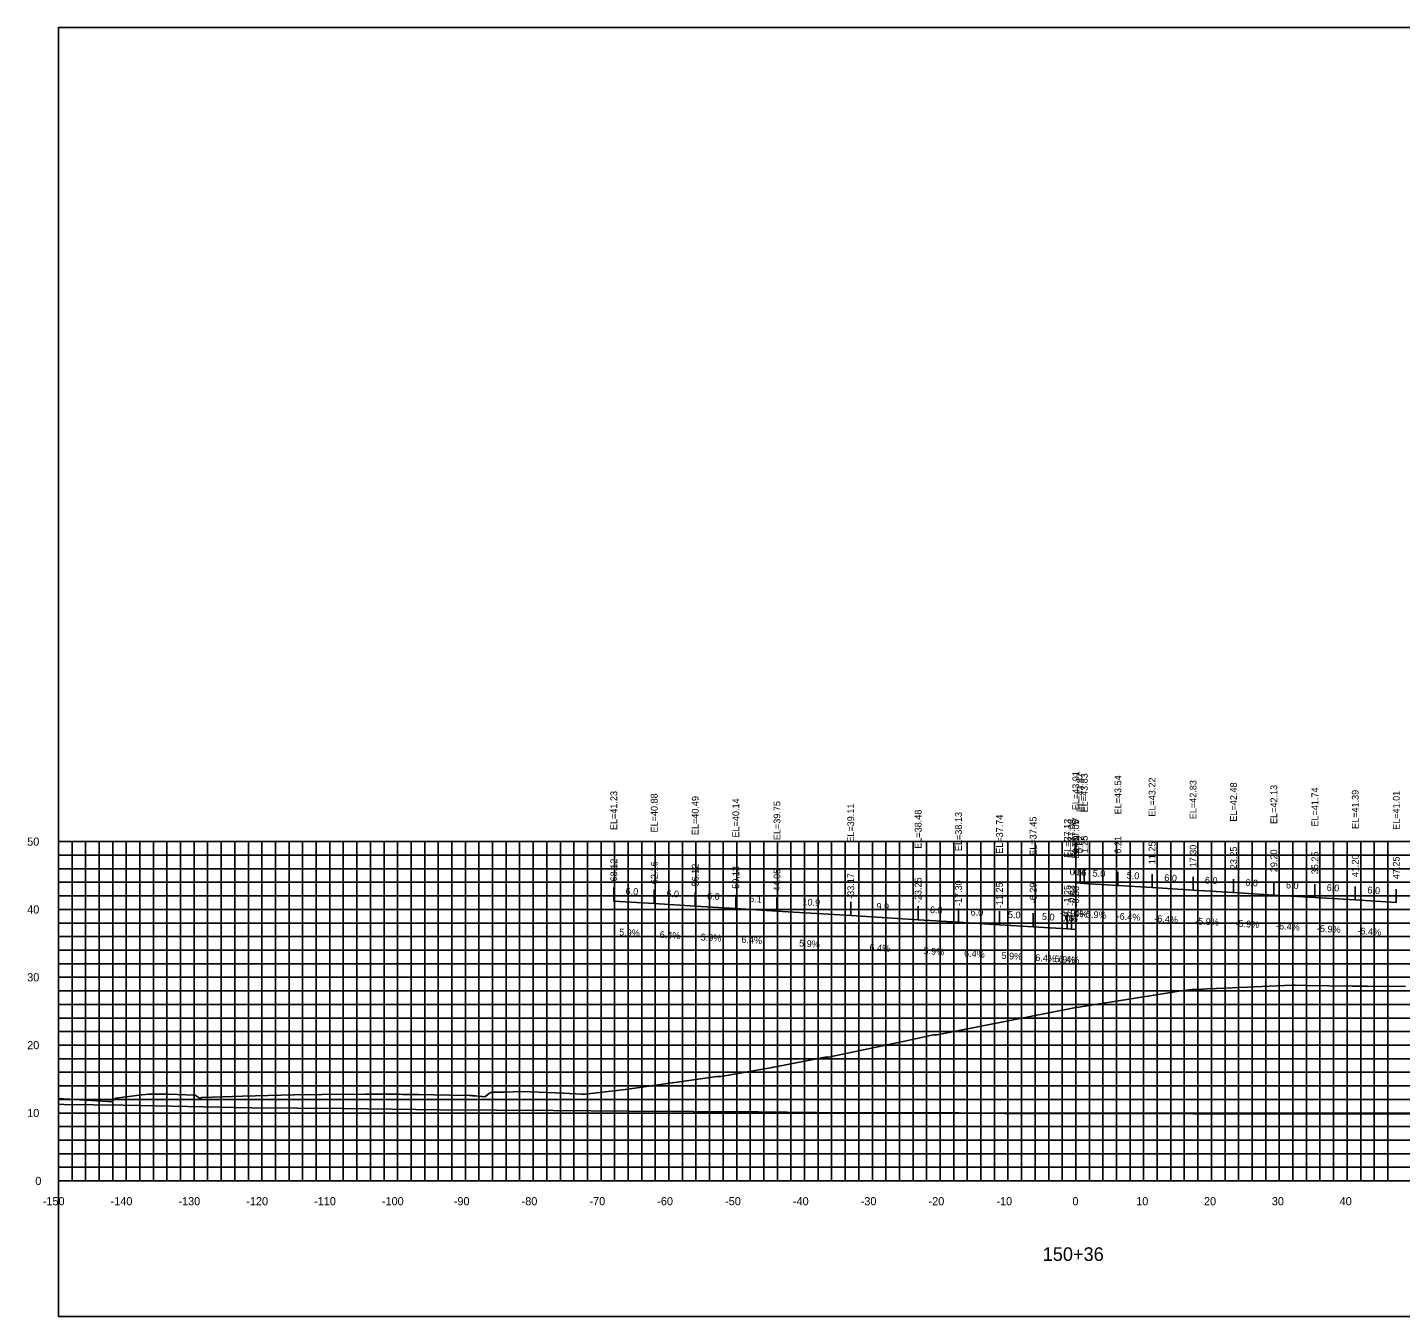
# Model space of a CAD drawing. Extents: x 1800880 to 1818864, y 245271 to 250560.
# Drawn here: x 1810932.7 to 1811135.1, y 246962.4 to 247152.4 of the extents above; entities that cross this region are included whole.
import ezdxf

# ---------------------------------------------------------------- set-up
doc = ezdxf.new("R2010")
doc.units = 0
for name, color, linetype in [('33', 7, 'Continuous'), ('ANNO-TXT', 7, 'Continuous'), ('AXIS', 7, 'Continuous'), ('CL-CNST', 7, 'Continuous'), ('DESIGN - DRAINAGE - Bridges', 7, 'Continuous'), ('Level 32', 7, 'Continuous'), ('Level 37', 7, 'Continuous'), ('Level 46', 7, 'Continuous'), ('Level 62', 7, 'Continuous'), ('SHT-BDR', 7, 'Continuous')]:
    doc.layers.add(name, color=color, linetype=linetype)

msp = doc.modelspace()

# ---------------------------------------------------------------- linework, layer by layer
at = {"layer": 'AXIS'}
msp.add_lwpolyline([(1811087.27, 247026.26), (1811087.89, 247026.22), (1811088.52, 247026.18), (1811093.48, 247025.89), (1811098.52, 247025.57), (1811104.56, 247025.18), (1811110.52, 247024.83), (1811116.47, 247024.48), (1811122.52, 247024.1), (1811128.47, 247023.75), (1811134.52, 247023.36)], dxfattribs=at)
at = {"layer": 'CL-CNST'}
msp.add_lwpolyline([(1810937.27, 246994.47), (1810942.93, 246994.13), (1810944.56, 246994.03), (1810944.58, 246994.03), (1810944.74, 246994.03), (1810945.06, 246994.03), (1810945.12, 246994.04), (1810945.12, 246994.04), (1810945.14, 246993.98), (1810945.37, 246994.31), (1810945.72, 246994.54), (1810945.75, 246994.54), (1810949.57, 246995.03), (1810949.6, 246995.03), (1810950.59, 246995.11), (1810950.94, 246995.15), (1810951.41, 246995.15), (1810951.44, 246995.15), (1810951.93, 246995.13), (1810953.22, 246995.14), (1810953.5, 246995.12), (1810957.45, 246994.97), (1810957.89, 246994.68), (1810958.09, 246994.54), (1810958.43, 246994.62), (1810958.49, 246994.63), (1810962.91, 246994.77), (1810964.43, 246994.81), (1810972.02, 246995.04), (1810976.17, 246995.09), (1810982.48, 246995.15), (1810985.38, 246995.14), (1810985.53, 246995.14), (1810985.6, 246995.13), (1810985.78, 246995.13), (1810986.97, 246995.12), (1810987.2, 246995.11), (1810987.52, 246995.11), (1810988, 246995.1), (1810988.79, 246995.09), (1810990.36, 246995.07), (1810994.99, 246995), (1810997.9, 246994.95), (1810998.02, 246994.94), (1810998.15, 246994.93), (1810998.27, 246994.91), (1810998.38, 246994.9), (1810998.47, 246994.89), (1810998.56, 246994.88), (1810998.63, 246994.87), (1810998.7, 246994.87), (1810998.77, 246994.86), (1811000.12, 246994.73), (1811000.35, 246994.87), (1811000.78, 246995.2), (1811001.03, 246995.38), (1811001.2, 246995.43), (1811003.01, 246995.43), (1811003.06, 246995.43), (1811005.61, 246995.52), (1811011.74, 246995.28), (1811014.44, 246995.12), (1811014.68, 246995.12), (1811014.94, 246995.12), (1811021.29, 246995.86), (1811021.55, 246995.89), (1811034.34, 246997.74), (1811034.55, 246997.75), (1811034.91, 246997.75), (1811042.49, 246999.07), (1811042.66, 246999.1), (1811042.99, 246999.15), (1811050.33, 247000.6), (1811050.66, 247000.6), (1811050.83, 247000.6), (1811061.8, 247002.91), (1811066.29, 247003.88), (1811066.69, 247003.88), (1811066.82, 247003.88), (1811086.76, 247007.82), (1811103.12, 247010.4), (1811104.01, 247010.48), (1811104.33, 247010.51), (1811104.47, 247010.53), (1811105.92, 247010.61), (1811106.06, 247010.62), (1811106.59, 247010.64), (1811107.98, 247010.71), (1811108.09, 247010.71), (1811119.11, 247011.2), (1811119.61, 247011.19), (1811121.13, 247011.16), (1811128.04, 247011.06), (1811130.28, 247011.03), (1811135.88, 247010.98)], dxfattribs=at)
at = {"layer": 'DESIGN - DRAINAGE - Bridges'}
for p, q in [((1810937.21, 247032.35), (1810937.27, 247032.35)), ((1810937.27, 246982.35), (1810937.27, 247032.35)), ((1810937.21, 247022.35), (1810937.27, 247022.35)), ((1810937.21, 247012.35), (1810937.27, 247012.35)), ((1810937.21, 247002.35), (1810937.27, 247002.35)), ((1810937.21, 246992.35), (1810937.27, 246992.35)), ((1810937.21, 246982.35), (1810937.27, 246982.35)), ((1810937.27, 246982.35), (1811237.27, 246982.35)), ((1810937.27, 246982.29), (1810937.27, 246982.35)), ((1810947.27, 246982.29), (1810947.27, 246982.35)), ((1810957.27, 246982.29), (1810957.27, 246982.35)), ((1810967.27, 246982.29), (1810967.27, 246982.35)), ((1810977.27, 246982.29), (1810977.27, 246982.35)), ((1810987.27, 246982.29), (1810987.27, 246982.35)), ((1810997.27, 246982.29), (1810997.27, 246982.35)), ((1811007.27, 246982.29), (1811007.27, 246982.35)), ((1811017.27, 246982.29), (1811017.27, 246982.35)), ((1811027.27, 246982.29), (1811027.27, 246982.35)), ((1811037.27, 246982.29), (1811037.27, 246982.35)), ((1811047.27, 246982.29), (1811047.27, 246982.35)), ((1811057.27, 246982.29), (1811057.27, 246982.35)), ((1811067.27, 246982.29), (1811067.27, 246982.35)), ((1811077.27, 246982.29), (1811077.27, 246982.35)), ((1811087.27, 246982.29), (1811087.27, 246982.35)), ((1811097.27, 246982.29), (1811097.27, 246982.35)), ((1811107.27, 246982.29), (1811107.27, 246982.35)), ((1811117.27, 246982.29), (1811117.27, 246982.35)), ((1811127.27, 246982.29), (1811127.27, 246982.35))]:
    msp.add_line(p, q, dxfattribs=at)
at = {"layer": 'Level 37'}
for p, q in [((1811087.27, 247026.26), (1811087.27, 247028.26)), ((1811087.89, 247026.22), (1811087.89, 247028.22)), ((1811088.52, 247026.18), (1811088.52, 247028.18)), ((1811093.48, 247025.89), (1811093.48, 247027.89)), ((1811098.52, 247025.57), (1811098.52, 247027.57)), ((1811104.56, 247025.18), (1811104.56, 247027.18)), ((1811110.52, 247024.83), (1811110.52, 247026.83)), ((1811116.47, 247024.48), (1811116.47, 247026.48)), ((1811122.52, 247024.1), (1811122.52, 247026.1)), ((1811128.47, 247023.75), (1811128.47, 247025.75)), ((1811019.15, 247023.58), (1811019.15, 247025.58)), ((1811025.11, 247023.23), (1811025.11, 247025.23)), ((1811031.15, 247022.84), (1811031.15, 247024.84)), ((1811037.14, 247022.49), (1811037.14, 247024.49)), ((1811043.21, 247022.1), (1811043.21, 247024.1)), ((1811134.52, 247023.36), (1811134.52, 247025.36)), ((1811054.09, 247021.46), (1811054.09, 247023.46)), ((1811064.02, 247020.83), (1811064.02, 247022.83)), ((1811069.97, 247020.48), (1811069.97, 247022.48)), ((1811076.02, 247020.09), (1811076.02, 247022.09)), ((1811080.98, 247019.8), (1811080.98, 247021.8)), ((1811086.02, 247019.48), (1811086.02, 247021.48)), ((1811086.63, 247019.44), (1811086.63, 247021.44)), ((1811087.26, 247019.4), (1811087.26, 247021.4))]:
    msp.add_line(p, q, dxfattribs=at)
msp.add_lwpolyline([(1810937.27, 246962.35), (1811237.27, 246962.35), (1811237.27, 247152.35), (1810937.27, 247152.35)], close=True, dxfattribs=at)
at = {"layer": 'Level 46'}
for p, q in [((1810937.27, 247032.35), (1811237.27, 247032.35)), ((1810937.27, 246982.35), (1810937.27, 247032.35)), ((1810939.27, 246982.35), (1810939.27, 247032.35)), ((1810941.27, 246982.35), (1810941.27, 247032.35)), ((1810943.27, 246982.35), (1810943.27, 247032.35)), ((1810945.27, 246982.35), (1810945.27, 247032.35)), ((1810947.27, 246982.35), (1810947.27, 247032.35)), ((1810949.27, 246982.35), (1810949.27, 247032.35)), ((1810951.27, 246982.35), (1810951.27, 247032.35)), ((1810953.27, 246982.35), (1810953.27, 247032.35)), ((1810955.27, 246982.35), (1810955.27, 247032.35)), ((1810957.27, 246982.35), (1810957.27, 247032.35)), ((1810959.27, 246982.35), (1810959.27, 247032.35)), ((1810961.27, 246982.35), (1810961.27, 247032.35)), ((1810963.27, 246982.35), (1810963.27, 247032.35)), ((1810965.27, 246982.35), (1810965.27, 247032.35)), ((1810967.27, 246982.35), (1810967.27, 247032.35)), ((1810969.27, 246982.35), (1810969.27, 247032.35)), ((1810971.27, 246982.35), (1810971.27, 247032.35)), ((1810973.27, 246982.35), (1810973.27, 247032.35)), ((1810975.27, 246982.35), (1810975.27, 247032.35)), ((1810977.27, 246982.35), (1810977.27, 247032.35)), ((1810979.27, 246982.35), (1810979.27, 247032.35)), ((1810981.27, 246982.35), (1810981.27, 247032.35)), ((1810983.27, 246982.35), (1810983.27, 247032.35)), ((1810985.27, 246982.35), (1810985.27, 247032.35)), ((1810987.27, 246982.35), (1810987.27, 247032.35)), ((1810989.27, 246982.35), (1810989.27, 247032.35)), ((1810991.27, 246982.35), (1810991.27, 247032.35)), ((1810993.27, 246982.35), (1810993.27, 247032.35)), ((1810995.27, 246982.35), (1810995.27, 247032.35)), ((1810997.27, 246982.35), (1810997.27, 247032.35)), ((1810999.27, 246982.35), (1810999.27, 247032.35)), ((1811001.27, 246982.35), (1811001.27, 247032.35)), ((1811003.27, 246982.35), (1811003.27, 247032.35)), ((1811005.27, 246982.35), (1811005.27, 247032.35)), ((1811007.27, 246982.35), (1811007.27, 247032.35)), ((1811009.27, 246982.35), (1811009.27, 247032.35)), ((1811011.27, 246982.35), (1811011.27, 247032.35)), ((1811013.27, 246982.35), (1811013.27, 247032.35)), ((1811015.27, 246982.35), (1811015.27, 247032.35)), ((1811017.27, 246982.35), (1811017.27, 247032.35)), ((1811019.27, 246982.35), (1811019.27, 247032.35)), ((1811021.27, 246982.35), (1811021.27, 247032.35)), ((1811023.27, 246982.35), (1811023.27, 247032.35)), ((1811025.27, 246982.35), (1811025.27, 247032.35)), ((1811027.27, 246982.35), (1811027.27, 247032.35)), ((1811029.27, 246982.35), (1811029.27, 247032.35)), ((1811031.27, 246982.35), (1811031.27, 247032.35)), ((1811033.27, 246982.35), (1811033.27, 247032.35)), ((1811035.27, 246982.35), (1811035.27, 247032.35)), ((1811037.27, 246982.35), (1811037.27, 247032.35)), ((1811039.27, 246982.35), (1811039.27, 247032.35)), ((1811041.27, 246982.35), (1811041.27, 247032.35)), ((1811043.27, 246982.35), (1811043.27, 247032.35)), ((1811045.27, 246982.35), (1811045.27, 247032.35)), ((1811047.27, 246982.35), (1811047.27, 247032.35)), ((1811049.27, 246982.35), (1811049.27, 247032.35)), ((1811051.27, 246982.35), (1811051.27, 247032.35)), ((1811053.27, 246982.35), (1811053.27, 247032.35)), ((1811055.27, 246982.35), (1811055.27, 247032.35)), ((1811057.27, 246982.35), (1811057.27, 247032.35)), ((1811059.27, 246982.35), (1811059.27, 247032.35)), ((1811061.27, 246982.35), (1811061.27, 247032.35)), ((1811063.27, 246982.35), (1811063.27, 247032.35)), ((1811065.27, 246982.35), (1811065.27, 247032.35)), ((1811067.27, 246982.35), (1811067.27, 247032.35)), ((1811069.27, 246982.35), (1811069.27, 247032.35)), ((1811071.27, 246982.35), (1811071.27, 247032.35)), ((1811073.27, 246982.35), (1811073.27, 247032.35)), ((1811075.27, 246982.35), (1811075.27, 247032.35)), ((1811077.27, 246982.35), (1811077.27, 247032.35)), ((1811079.27, 246982.35), (1811079.27, 247032.35)), ((1811081.27, 246982.35), (1811081.27, 247032.35)), ((1811083.27, 246982.35), (1811083.27, 247032.35)), ((1811085.27, 246982.35), (1811085.27, 247032.35)), ((1811087.27, 246982.35), (1811087.27, 247032.35)), ((1811089.27, 246982.35), (1811089.27, 247032.35)), ((1811091.27, 246982.35), (1811091.27, 247032.35)), ((1811093.27, 246982.35), (1811093.27, 247032.35)), ((1811095.27, 246982.35), (1811095.27, 247032.35)), ((1811097.27, 246982.35), (1811097.27, 247032.35)), ((1811099.27, 246982.35), (1811099.27, 247032.35)), ((1811101.27, 246982.35), (1811101.27, 247032.35)), ((1811103.27, 246982.35), (1811103.27, 247032.35)), ((1811105.27, 246982.35), (1811105.27, 247032.35)), ((1811107.27, 246982.35), (1811107.27, 247032.35)), ((1811109.27, 246982.35), (1811109.27, 247032.35)), ((1811111.27, 246982.35), (1811111.27, 247032.35)), ((1811113.27, 246982.35), (1811113.27, 247032.35)), ((1811115.27, 246982.35), (1811115.27, 247032.35)), ((1811117.27, 246982.35), (1811117.27, 247032.35)), ((1811119.27, 246982.35), (1811119.27, 247032.35)), ((1811121.27, 246982.35), (1811121.27, 247032.35)), ((1811123.27, 246982.35), (1811123.27, 247032.35)), ((1811125.27, 246982.35), (1811125.27, 247032.35)), ((1811127.27, 246982.35), (1811127.27, 247032.35)), ((1811129.27, 246982.35), (1811129.27, 247032.35)), ((1811131.27, 246982.35), (1811131.27, 247032.35)), ((1811133.27, 246982.35), (1811133.27, 247032.35)), ((1810937.27, 247030.35), (1811237.27, 247030.35)), ((1810937.27, 247028.35), (1811237.27, 247028.35)), ((1810937.27, 247026.35), (1811237.27, 247026.35)), ((1810937.27, 247024.35), (1811237.27, 247024.35)), ((1810937.27, 247022.35), (1811237.27, 247022.35)), ((1810937.27, 247020.35), (1811237.27, 247020.35)), ((1810937.27, 247018.35), (1811237.27, 247018.35)), ((1810937.27, 247016.35), (1811237.27, 247016.35)), ((1810937.27, 247014.35), (1811237.27, 247014.35)), ((1810937.27, 247012.35), (1811237.27, 247012.35)), ((1810937.27, 247010.35), (1811237.27, 247010.35)), ((1810937.27, 247008.35), (1811237.27, 247008.35)), ((1810937.27, 247006.35), (1811237.27, 247006.35)), ((1810937.27, 247004.35), (1811237.27, 247004.35)), ((1810937.27, 247002.35), (1811237.27, 247002.35)), ((1810937.27, 247000.35), (1811237.27, 247000.35)), ((1810937.27, 246998.35), (1811237.27, 246998.35)), ((1810937.27, 246996.35), (1811237.27, 246996.35)), ((1810937.27, 246994.35), (1811237.27, 246994.35)), ((1810937.27, 246992.35), (1811237.27, 246992.35)), ((1810937.27, 246990.35), (1811237.27, 246990.35)), ((1810937.27, 246988.35), (1811237.27, 246988.35)), ((1810937.27, 246986.35), (1811237.27, 246986.35)), ((1810937.27, 246984.35), (1811237.27, 246984.35)), ((1810937.27, 246982.35), (1811237.27, 246982.35))]:
    msp.add_line(p, q, dxfattribs=at)
at = {"layer": 'Level 62'}
for points in [[(1811019.15, 247023.58), (1811025.11, 247023.23), (1811031.15, 247022.84), (1811037.14, 247022.49), (1811043.21, 247022.1), (1811054.09, 247021.46), (1811064.02, 247020.83), (1811069.97, 247020.48), (1811076.02, 247020.09), (1811080.98, 247019.8), (1811086.02, 247019.48), (1811086.63, 247019.44), (1811087.26, 247019.4)], [(1810937.27, 246993.64), (1810938.04, 246993.61), (1810946.81, 246993.52), (1810965.79, 246993.1), (1810979.25, 246992.99), (1810993.55, 246992.81), (1811010.27, 246992.7), (1811021.3, 246992.6), (1811040.43, 246992.5), (1811049.06, 246992.44), (1811070.03, 246992.37), (1811076.81, 246992.3), (1811099.24, 246992.27), (1811104.57, 246992.23), (1811128.18, 246992.23), (1811132.32, 246992.2), (1811156.92, 246992.24), (1811160.08, 246992.22), (1811185.5, 246992.3), (1811187.84, 246992.29), (1811213.96, 246992.41), (1811215.59, 246992.42), (1811237.27, 246992.54)]]:
    msp.add_lwpolyline(points, dxfattribs=at)

# ---------------------------------------------------------------- texts
for s, p in [('-150', (1810934.96, 246978.75)), ('-140', (1810944.96, 246978.75)), ('-130', (1810954.96, 246978.75)), ('-120', (1810964.96, 246978.75)), ('-110', (1810974.96, 246978.75)), ('-100', (1810984.96, 246978.75)), ('-90', (1810995.56, 246978.75)), ('-80', (1811005.56, 246978.75)), ('-70', (1811015.56, 246978.75)), ('-60', (1811025.56, 246978.75)), ('-50', (1811035.56, 246978.75)), ('-40', (1811045.56, 246978.75)), ('-30', (1811055.56, 246978.75)), ('-20', (1811065.56, 246978.75)), ('-10', (1811075.56, 246978.75)), ('0', (1811086.77, 246978.75)), ('10', (1811096.17, 246978.75)), ('20', (1811106.17, 246978.75)), ('30', (1811116.17, 246978.75)), ('40', (1811126.17, 246978.75))]:
    msp.add_text(s, height=1.2).set_placement(p)
at = {"layer": '33'}
for s, p in [('50', (1810932.66, 247031.75)), ('40', (1810932.66, 247021.75)), ('30', (1810932.66, 247011.75)), ('20', (1810932.66, 247001.75)), ('10', (1810932.66, 246991.75)), ('0', (1810933.86, 246981.75))]:
    msp.add_text(s, height=1.2, dxfattribs=at).set_placement(p)
at = {"layer": 'ANNO-TXT'}
for s, rotation, p in [('0.6', 356.6368, (1811086.34, 247027.42)), ('0.6', 356.3368, (1811086.97, 247027.38)), ('5.0', 356.6368, (1811089.74, 247027.21)), ('5.0', 356.3368, (1811094.75, 247026.91)), ('6.0', 356.3368, (1811100.29, 247026.56)), ('6.0', 356.6368, (1811106.28, 247026.18)), ('6.0', 356.6368, (1811112.24, 247025.83)), ('6.0', 356.3368, (1811118.24, 247025.47)), ('6.0', 356.6368, (1811124.24, 247025.1)), ('6.0', 356.3368, (1811130.24, 247024.73)), ('6.0', 356.6368, (1811020.87, 247024.58)), ('6.0', 356.3368, (1811026.88, 247024.22)), ('6.0', 356.6368, (1811032.89, 247023.84)), ('6.1', 356.3368, (1811039.09, 247023.47)), ('10.9', 356.6368, (1811046.94, 247022.98)), ('9.9', 356.3368, (1811057.84, 247022.32)), ('6.0', 356.6368, (1811065.74, 247021.83)), ('6.0', 356.3368, (1811071.74, 247021.47)), ('5.0', 356.6368, (1811077.24, 247021.12)), ('5.0', 356.3368, (1811082.25, 247020.82)), ('-5.9%', 356.6368, (1811084.88, 247021.39)), ('0.6', 356.6368, (1811085.09, 247020.63)), ('-6.4%', 356.3368, (1811085.48, 247021.37)), ('0.6', 356.3368, (1811085.71, 247020.6)), ('-5.9%', 356.6368, (1811088.3, 247021.19)), ('-6.4%', 356.3368, (1811093.27, 247020.89)), ('-6.4%', 356.3368, (1811098.81, 247020.54)), ('-5.9%', 356.6368, (1811104.84, 247020.16)), ('-5.9%', 356.6368, (1811110.8, 247019.81)), ('-6.4%', 356.3368, (1811116.77, 247019.45)), ('-5.9%', 356.6368, (1811122.8, 247019.07)), ('-6.4%', 356.3368, (1811128.77, 247018.72)), ('5.9%', 356.6368, (1811019.92, 247018.53)), ('6.4%', 356.3368, (1811025.9, 247018.17)), ('5.9%', 356.6368, (1811031.94, 247017.79)), ('6.4%', 356.3368, (1811037.94, 247017.43)), ('5.9%', 356.6368, (1811046.45, 247016.9)), ('6.4%', 356.3368, (1811056.83, 247016.28)), ('5.9%', 356.6368, (1811064.79, 247015.77)), ('6.4%', 356.3368, (1811070.77, 247015.42)), ('5.9%', 356.6368, (1811076.29, 247015.07)), ('6.4%', 356.3368, (1811081.27, 247014.77)), ('5.9%', 356.6368, (1811084.12, 247014.58)), ('6.4%', 356.3368, (1811084.72, 247014.55))]:
    msp.add_text(s, height=1, rotation=rotation, dxfattribs=at).set_placement(p)
at = {"layer": 'DESIGN - DRAINAGE - Bridges'}
for s, height, p in [('>', 1.5, (1811086.66, 247034.6)), ('-', 0.0001, (1810937.27, 246982.35))]:
    msp.add_text(s, height=height, dxfattribs=at).set_placement(p)
at = {"layer": 'Level 32'}
msp.add_text('150+36', height=2, dxfattribs=at).set_placement((1811082.39, 246970.55))
at = {"layer": 'SHT-BDR'}
for s, p in [('EL=43.91', (1811087.77, 247036.98)), ('EL=43.87', (1811088.39, 247036.7)), ('EL=43.83', (1811089.02, 247036.66)), ('EL=43.54', (1811093.98, 247036.36)), ('EL=43.22', (1811099.02, 247036.04)), ('EL=42.83', (1811105.06, 247035.65)), ('EL=42.48', (1811111.02, 247035.3)), ('EL=42.13', (1811116.97, 247034.95)), ('EL=41.74', (1811123.02, 247034.57)), ('EL=41.39', (1811128.97, 247034.22)), ('EL=41.23', (1811019.65, 247034.05)), ('EL=40.88', (1811025.61, 247033.7)), ('EL=40.49', (1811031.65, 247033.31)), ('EL=40.14', (1811037.64, 247032.96)), ('EL=39.75', (1811043.71, 247032.57)), ('EL=39.11', (1811054.59, 247032.19)), ('EL=41.01', (1811135.02, 247034.08)), ('EL=38.48', (1811064.52, 247031.3)), ('EL=38.13', (1811070.47, 247030.95)), ('EL=37.74', (1811076.52, 247030.56)), ('EL=37.45', (1811081.48, 247030.27)), ('EL=37.13', (1811086.52, 247029.95)), ('EL=37.09', (1811087.13, 247029.91)), ('EL=37.05', (1811087.76, 247029.87)), ('0.00', (1811087.77, 247030.62)), ('0.62', (1811088.39, 247030.66)), ('1.25', (1811089.02, 247030.62)), ('6.21', (1811093.98, 247030.58)), ('11.25', (1811099.02, 247029.02)), ('17.30', (1811105.06, 247028.55)), ('-68.12', (1811019.65, 247026.04)), ('23.25', (1811111.02, 247028.28)), ('29.20', (1811116.97, 247027.85)), ('35.25', (1811123.02, 247027.54)), ('41.20', (1811128.97, 247027.12)), ('47.25', (1811135.02, 247026.81)), ('-62.16', (1811025.61, 247025.64)), ('-56.12', (1811031.65, 247025.3)), ('-50.13', (1811037.64, 247024.95)), ('-44.05', (1811043.71, 247024.56)), ('-33.17', (1811054.59, 247023.92)), ('-23.25', (1811064.52, 247023.28)), ('-17.30', (1811070.47, 247022.85)), ('-11.25', (1811076.52, 247022.55)), ('-6.29', (1811081.48, 247023.25)), ('-1.25', (1811086.52, 247022.92)), ('-0.63', (1811087.13, 247022.89)), ('-0.00', (1811087.76, 247022.77))]:
    msp.add_text(s, height=1, rotation=90, dxfattribs=at).set_placement(p)

doc.saveas('drawing.dxf')
